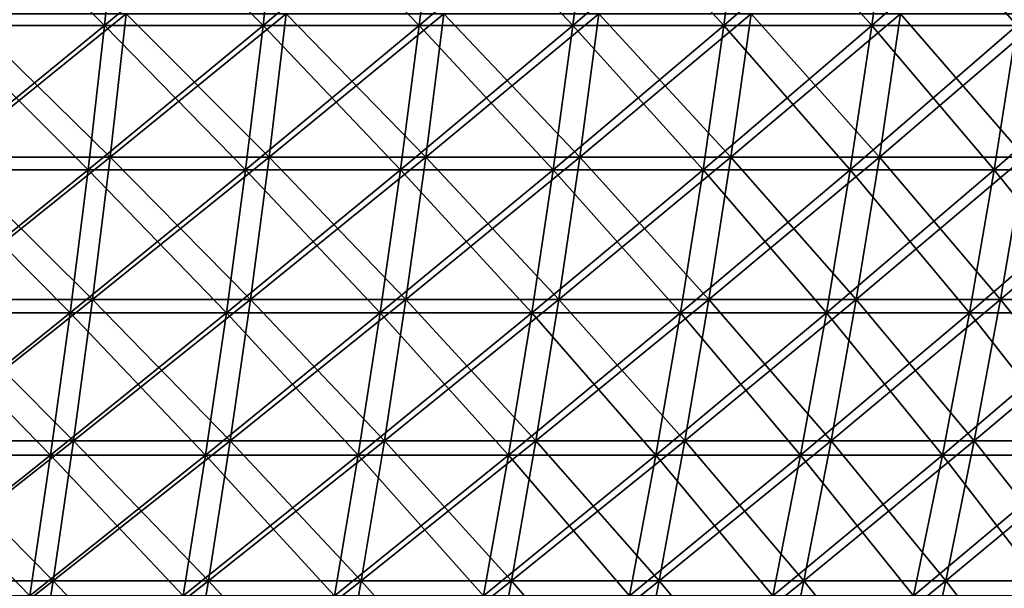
# Model space of a CAD drawing. Header units: millimetres. Extents: x -250 to 250, y 3898 to 4150.
# Tile 508 of 558: x 97 to 138, y 4064 to 4088. Entities that reach past the tile are written whole.
import ezdxf

# ---------------------------------------------------------------- set-up
doc = ezdxf.new("R2010")
doc.units = ezdxf.units.MM
doc.header["$LTSCALE"] = 5.599365
for name, color, linetype in [('2', 7, 'CONTINUOUS'), ('3', 7, 'CONTINUOUS'), ('4', 7, 'CONTINUOUS'), ('5', 7, 'CONTINUOUS')]:
    doc.layers.add(name, color=color, linetype=linetype)

msp = doc.modelspace()

# ---------------------------------------------------------------- linework, layer by layer
at = {"layer": '2', "color": 251, "linetype": 'Continuous', "true_color": 0x504f50}
for points in [[(100.583, 4082.276, -218.624), (93.803, 4082.276, -221.618), (101.258, 4088.298, -220.09), (100.583, 4082.276, -218.624)], [(101.258, 4088.298, -220.09), (93.803, 4082.276, -221.618), (94.432, 4088.298, -223.104), (101.258, 4088.298, -220.09)], [(107.268, 4082.276, -215.423), (100.583, 4082.276, -218.624), (107.987, 4088.298, -216.868), (107.268, 4082.276, -215.423)], [(107.987, 4088.298, -216.868), (100.583, 4082.276, -218.624), (101.258, 4088.298, -220.09), (107.987, 4088.298, -216.868)], [(113.851, 4082.276, -212.017), (107.268, 4082.276, -215.423), (114.615, 4088.298, -213.439), (113.851, 4082.276, -212.017)], [(114.615, 4088.298, -213.439), (107.268, 4082.276, -215.423), (107.987, 4088.298, -216.868), (114.615, 4088.298, -213.439)], [(120.326, 4082.276, -208.411), (113.851, 4082.276, -212.017), (121.133, 4088.298, -209.809), (120.326, 4082.276, -208.411)], [(121.133, 4088.298, -209.809), (113.851, 4082.276, -212.017), (114.615, 4088.298, -213.439), (121.133, 4088.298, -209.809)], [(126.687, 4082.276, -204.606), (120.326, 4082.276, -208.411), (127.537, 4088.298, -205.979), (126.687, 4082.276, -204.606)], [(127.537, 4088.298, -205.979), (120.326, 4082.276, -208.411), (121.133, 4088.298, -209.809), (127.537, 4088.298, -205.979)], [(132.928, 4082.276, -200.608), (126.687, 4082.276, -204.606), (133.819, 4088.298, -201.954), (132.928, 4082.276, -200.608)], [(133.819, 4088.298, -201.954), (126.687, 4082.276, -204.606), (127.537, 4088.298, -205.979), (133.819, 4088.298, -201.954)], [(139.042, 4082.276, -196.419), (132.928, 4082.276, -200.608), (139.975, 4088.298, -197.737), (139.042, 4082.276, -196.419)], [(139.975, 4088.298, -197.737), (132.928, 4082.276, -200.608), (133.819, 4088.298, -201.954), (139.975, 4088.298, -197.737)], [(99.846, 4076.295, -217.022), (93.115, 4076.295, -219.994), (100.583, 4082.276, -218.624), (99.846, 4076.295, -217.022)], [(100.583, 4082.276, -218.624), (93.115, 4076.295, -219.994), (93.803, 4082.276, -221.618), (100.583, 4082.276, -218.624)], [(106.482, 4076.295, -213.844), (99.846, 4076.295, -217.022), (107.268, 4082.276, -215.423), (106.482, 4076.295, -213.844)], [(107.268, 4082.276, -215.423), (99.846, 4076.295, -217.022), (100.583, 4082.276, -218.624), (107.268, 4082.276, -215.423)], [(113.016, 4076.295, -210.463), (106.482, 4076.295, -213.844), (113.851, 4082.276, -212.017), (113.016, 4076.295, -210.463)], [(113.851, 4082.276, -212.017), (106.482, 4076.295, -213.844), (107.268, 4082.276, -215.423), (113.851, 4082.276, -212.017)], [(119.444, 4076.295, -206.883), (113.016, 4076.295, -210.463), (120.326, 4082.276, -208.411), (119.444, 4076.295, -206.883)], [(120.326, 4082.276, -208.411), (113.016, 4076.295, -210.463), (113.851, 4082.276, -212.017), (120.326, 4082.276, -208.411)], [(125.758, 4076.295, -203.107), (119.444, 4076.295, -206.883), (126.687, 4082.276, -204.606), (125.758, 4076.295, -203.107)], [(126.687, 4082.276, -204.606), (119.444, 4076.295, -206.883), (120.326, 4082.276, -208.411), (126.687, 4082.276, -204.606)], [(131.954, 4076.295, -199.138), (125.758, 4076.295, -203.107), (132.928, 4082.276, -200.608), (131.954, 4076.295, -199.138)], [(132.928, 4082.276, -200.608), (125.758, 4076.295, -203.107), (126.687, 4082.276, -204.606), (132.928, 4082.276, -200.608)], [(138.023, 4076.295, -194.98), (131.954, 4076.295, -199.138), (139.042, 4082.276, -196.419), (138.023, 4076.295, -194.98)], [(139.042, 4082.276, -196.419), (131.954, 4076.295, -199.138), (132.928, 4082.276, -200.608), (139.042, 4082.276, -196.419)], [(143.962, 4076.295, -190.637), (138.023, 4076.295, -194.98), (145.025, 4082.276, -192.044), (143.962, 4076.295, -190.637)], [(145.025, 4082.276, -192.044), (138.023, 4076.295, -194.98), (139.042, 4082.276, -196.419), (145.025, 4082.276, -192.044)], [(99.047, 4070.361, -215.284), (92.37, 4070.361, -218.232), (99.846, 4076.295, -217.022), (99.047, 4070.361, -215.284)], [(99.846, 4076.295, -217.022), (92.37, 4070.361, -218.232), (93.115, 4076.295, -219.994), (99.846, 4076.295, -217.022)], [(105.629, 4070.361, -212.132), (99.047, 4070.361, -215.284), (106.482, 4076.295, -213.844), (105.629, 4070.361, -212.132)], [(106.482, 4076.295, -213.844), (99.047, 4070.361, -215.284), (99.846, 4076.295, -217.022), (106.482, 4076.295, -213.844)], [(112.112, 4070.361, -208.779), (105.629, 4070.361, -212.132), (113.016, 4076.295, -210.463), (112.112, 4070.361, -208.779)], [(113.016, 4076.295, -210.463), (105.629, 4070.361, -212.132), (106.482, 4076.295, -213.844), (113.016, 4076.295, -210.463)], [(118.488, 4070.361, -205.227), (112.112, 4070.361, -208.779), (119.444, 4076.295, -206.883), (118.488, 4070.361, -205.227)], [(119.444, 4076.295, -206.883), (112.112, 4070.361, -208.779), (113.016, 4076.295, -210.463), (119.444, 4076.295, -206.883)], [(124.752, 4070.361, -201.481), (118.488, 4070.361, -205.227), (125.758, 4076.295, -203.107), (124.752, 4070.361, -201.481)], [(125.758, 4076.295, -203.107), (118.488, 4070.361, -205.227), (119.444, 4076.295, -206.883), (125.758, 4076.295, -203.107)], [(130.897, 4070.361, -197.544), (124.752, 4070.361, -201.481), (131.954, 4076.295, -199.138), (130.897, 4070.361, -197.544)], [(131.954, 4076.295, -199.138), (124.752, 4070.361, -201.481), (125.758, 4076.295, -203.107), (131.954, 4076.295, -199.138)], [(136.918, 4070.361, -193.419), (130.897, 4070.361, -197.544), (138.023, 4076.295, -194.98), (136.918, 4070.361, -193.419)], [(138.023, 4076.295, -194.98), (130.897, 4070.361, -197.544), (131.954, 4076.295, -199.138), (138.023, 4076.295, -194.98)], [(142.81, 4070.361, -189.111), (136.918, 4070.361, -193.419), (143.962, 4076.295, -190.637), (142.81, 4070.361, -189.111)], [(143.962, 4076.295, -190.637), (136.918, 4070.361, -193.419), (138.023, 4076.295, -194.98), (143.962, 4076.295, -190.637)], [(98.186, 4064.476, -213.413), (91.567, 4064.476, -216.336), (99.047, 4070.361, -215.284), (98.186, 4064.476, -213.413)], [(99.047, 4070.361, -215.284), (91.567, 4064.476, -216.336), (92.37, 4070.361, -218.232), (99.047, 4070.361, -215.284)], [(104.711, 4064.476, -210.288), (98.186, 4064.476, -213.413), (105.629, 4070.361, -212.132), (104.711, 4064.476, -210.288)], [(105.629, 4070.361, -212.132), (98.186, 4064.476, -213.413), (99.047, 4070.361, -215.284), (105.629, 4070.361, -212.132)], [(111.137, 4064.476, -206.964), (104.711, 4064.476, -210.288), (112.112, 4070.361, -208.779), (111.137, 4064.476, -206.964)], [(112.112, 4070.361, -208.779), (104.711, 4064.476, -210.288), (105.629, 4070.361, -212.132), (112.112, 4070.361, -208.779)], [(117.458, 4064.476, -203.443), (111.137, 4064.476, -206.964), (118.488, 4070.361, -205.227), (117.458, 4064.476, -203.443)], [(118.488, 4070.361, -205.227), (111.137, 4064.476, -206.964), (112.112, 4070.361, -208.779), (118.488, 4070.361, -205.227)], [(123.667, 4064.476, -199.73), (117.458, 4064.476, -203.443), (124.752, 4070.361, -201.481), (123.667, 4064.476, -199.73)], [(124.752, 4070.361, -201.481), (117.458, 4064.476, -203.443), (118.488, 4070.361, -205.227), (124.752, 4070.361, -201.481)], [(129.759, 4064.476, -195.827), (123.667, 4064.476, -199.73), (130.897, 4070.361, -197.544), (129.759, 4064.476, -195.827)], [(130.897, 4070.361, -197.544), (123.667, 4064.476, -199.73), (124.752, 4070.361, -201.481), (130.897, 4070.361, -197.544)], [(135.728, 4064.476, -191.738), (129.759, 4064.476, -195.827), (136.918, 4070.361, -193.419), (135.728, 4064.476, -191.738)], [(136.918, 4070.361, -193.419), (129.759, 4064.476, -195.827), (130.897, 4070.361, -197.544), (136.918, 4070.361, -193.419)], [(141.569, 4064.476, -187.467), (135.728, 4064.476, -191.738), (142.81, 4070.361, -189.111), (141.569, 4064.476, -187.467)], [(142.81, 4070.361, -189.111), (135.728, 4064.476, -191.738), (136.918, 4070.361, -193.419), (142.81, 4070.361, -189.111)], [(97.264, 4058.644, -211.409), (90.707, 4058.644, -214.304), (98.186, 4064.476, -213.413), (97.264, 4058.644, -211.409)], [(98.186, 4064.476, -213.413), (90.707, 4058.644, -214.304), (91.567, 4064.476, -216.336), (98.186, 4064.476, -213.413)], [(103.728, 4058.644, -208.314), (97.264, 4058.644, -211.409), (104.711, 4064.476, -210.288), (103.728, 4058.644, -208.314)], [(104.711, 4064.476, -210.288), (97.264, 4058.644, -211.409), (98.186, 4064.476, -213.413), (104.711, 4064.476, -210.288)], [(110.094, 4058.644, -205.021), (103.728, 4058.644, -208.314), (111.137, 4064.476, -206.964), (110.094, 4058.644, -205.021)], [(111.137, 4064.476, -206.964), (103.728, 4058.644, -208.314), (104.711, 4064.476, -210.288), (111.137, 4064.476, -206.964)], [(116.355, 4058.644, -201.533), (110.094, 4058.644, -205.021), (117.458, 4064.476, -203.443), (116.355, 4058.644, -201.533)], [(117.458, 4064.476, -203.443), (110.094, 4058.644, -205.021), (111.137, 4064.476, -206.964), (117.458, 4064.476, -203.443)], [(122.506, 4058.644, -197.854), (116.355, 4058.644, -201.533), (123.667, 4064.476, -199.73), (122.506, 4058.644, -197.854)], [(123.667, 4064.476, -199.73), (116.355, 4058.644, -201.533), (117.458, 4064.476, -203.443), (123.667, 4064.476, -199.73)], [(128.541, 4058.644, -193.988), (122.506, 4058.644, -197.854), (129.759, 4064.476, -195.827), (128.541, 4058.644, -193.988)], [(129.759, 4064.476, -195.827), (122.506, 4058.644, -197.854), (123.667, 4064.476, -199.73), (129.759, 4064.476, -195.827)], [(134.454, 4058.644, -189.937), (128.541, 4058.644, -193.988), (135.728, 4064.476, -191.738), (134.454, 4058.644, -189.937)], [(135.728, 4064.476, -191.738), (128.541, 4058.644, -193.988), (129.759, 4064.476, -195.827), (135.728, 4064.476, -191.738)], [(140.239, 4058.644, -185.707), (134.454, 4058.644, -189.937), (141.569, 4064.476, -187.467), (140.239, 4058.644, -185.707)], [(141.569, 4064.476, -187.467), (134.454, 4058.644, -189.937), (135.728, 4064.476, -191.738), (141.569, 4064.476, -187.467)]]:
    msp.add_3dface(points, dxfattribs=at)
at = {"layer": '3', "color": 251, "linetype": 'Continuous', "true_color": 0x504f50}
for points in [[(93.803, 4082.276, 221.618), (100.583, 4082.276, 218.624), (94.432, 4088.298, 223.104), (93.803, 4082.276, 221.618)], [(94.432, 4088.298, 223.104), (100.583, 4082.276, 218.624), (101.258, 4088.298, 220.09), (94.432, 4088.298, 223.104)], [(100.583, 4082.276, 218.624), (107.268, 4082.276, 215.423), (101.258, 4088.298, 220.09), (100.583, 4082.276, 218.624)], [(101.258, 4088.298, 220.09), (107.268, 4082.276, 215.423), (107.987, 4088.298, 216.868), (101.258, 4088.298, 220.09)], [(107.268, 4082.276, 215.423), (113.851, 4082.276, 212.017), (107.987, 4088.298, 216.868), (107.268, 4082.276, 215.423)], [(107.987, 4088.298, 216.868), (113.851, 4082.276, 212.017), (114.615, 4088.298, 213.439), (107.987, 4088.298, 216.868)], [(113.851, 4082.276, 212.017), (120.326, 4082.276, 208.411), (114.615, 4088.298, 213.439), (113.851, 4082.276, 212.017)], [(114.615, 4088.298, 213.439), (120.326, 4082.276, 208.411), (121.133, 4088.298, 209.809), (114.615, 4088.298, 213.439)], [(120.326, 4082.276, 208.411), (126.687, 4082.276, 204.606), (121.133, 4088.298, 209.809), (120.326, 4082.276, 208.411)], [(121.133, 4088.298, 209.809), (126.687, 4082.276, 204.606), (127.537, 4088.298, 205.979), (121.133, 4088.298, 209.809)], [(126.687, 4082.276, 204.606), (132.928, 4082.276, 200.608), (127.537, 4088.298, 205.979), (126.687, 4082.276, 204.606)], [(127.537, 4088.298, 205.979), (132.928, 4082.276, 200.608), (133.819, 4088.298, 201.954), (127.537, 4088.298, 205.979)], [(132.928, 4082.276, 200.608), (139.042, 4082.276, 196.419), (133.819, 4088.298, 201.954), (132.928, 4082.276, 200.608)], [(133.819, 4088.298, 201.954), (139.042, 4082.276, 196.419), (139.975, 4088.298, 197.737), (133.819, 4088.298, 201.954)], [(93.115, 4076.295, 219.994), (99.846, 4076.295, 217.022), (93.803, 4082.276, 221.618), (93.115, 4076.295, 219.994)], [(93.803, 4082.276, 221.618), (99.846, 4076.295, 217.022), (100.583, 4082.276, 218.624), (93.803, 4082.276, 221.618)], [(99.846, 4076.295, 217.022), (106.482, 4076.295, 213.844), (100.583, 4082.276, 218.624), (99.846, 4076.295, 217.022)], [(100.583, 4082.276, 218.624), (106.482, 4076.295, 213.844), (107.268, 4082.276, 215.423), (100.583, 4082.276, 218.624)], [(106.482, 4076.295, 213.844), (113.016, 4076.295, 210.463), (107.268, 4082.276, 215.423), (106.482, 4076.295, 213.844)], [(107.268, 4082.276, 215.423), (113.016, 4076.295, 210.463), (113.851, 4082.276, 212.017), (107.268, 4082.276, 215.423)], [(113.016, 4076.295, 210.463), (119.444, 4076.295, 206.883), (113.851, 4082.276, 212.017), (113.016, 4076.295, 210.463)], [(113.851, 4082.276, 212.017), (119.444, 4076.295, 206.883), (120.326, 4082.276, 208.411), (113.851, 4082.276, 212.017)], [(119.444, 4076.295, 206.883), (125.758, 4076.295, 203.107), (120.326, 4082.276, 208.411), (119.444, 4076.295, 206.883)], [(120.326, 4082.276, 208.411), (125.758, 4076.295, 203.107), (126.687, 4082.276, 204.606), (120.326, 4082.276, 208.411)], [(125.758, 4076.295, 203.107), (131.954, 4076.295, 199.138), (126.687, 4082.276, 204.606), (125.758, 4076.295, 203.107)], [(126.687, 4082.276, 204.606), (131.954, 4076.295, 199.138), (132.928, 4082.276, 200.608), (126.687, 4082.276, 204.606)], [(131.954, 4076.295, 199.138), (138.023, 4076.295, 194.98), (132.928, 4082.276, 200.608), (131.954, 4076.295, 199.138)], [(132.928, 4082.276, 200.608), (138.023, 4076.295, 194.98), (139.042, 4082.276, 196.419), (132.928, 4082.276, 200.608)], [(138.023, 4076.295, 194.98), (143.962, 4076.295, 190.637), (139.042, 4082.276, 196.419), (138.023, 4076.295, 194.98)], [(92.37, 4070.361, 218.232), (99.047, 4070.361, 215.284), (93.115, 4076.295, 219.994), (92.37, 4070.361, 218.232)], [(93.115, 4076.295, 219.994), (99.047, 4070.361, 215.284), (99.846, 4076.295, 217.022), (93.115, 4076.295, 219.994)], [(99.047, 4070.361, 215.284), (105.629, 4070.361, 212.132), (99.846, 4076.295, 217.022), (99.047, 4070.361, 215.284)], [(99.846, 4076.295, 217.022), (105.629, 4070.361, 212.132), (106.482, 4076.295, 213.844), (99.846, 4076.295, 217.022)], [(105.629, 4070.361, 212.132), (112.112, 4070.361, 208.779), (106.482, 4076.295, 213.844), (105.629, 4070.361, 212.132)], [(106.482, 4076.295, 213.844), (112.112, 4070.361, 208.779), (113.016, 4076.295, 210.463), (106.482, 4076.295, 213.844)], [(112.112, 4070.361, 208.779), (118.488, 4070.361, 205.227), (113.016, 4076.295, 210.463), (112.112, 4070.361, 208.779)], [(113.016, 4076.295, 210.463), (118.488, 4070.361, 205.227), (119.444, 4076.295, 206.883), (113.016, 4076.295, 210.463)], [(118.488, 4070.361, 205.227), (124.752, 4070.361, 201.481), (119.444, 4076.295, 206.883), (118.488, 4070.361, 205.227)], [(119.444, 4076.295, 206.883), (124.752, 4070.361, 201.481), (125.758, 4076.295, 203.107), (119.444, 4076.295, 206.883)], [(124.752, 4070.361, 201.481), (130.897, 4070.361, 197.544), (125.758, 4076.295, 203.107), (124.752, 4070.361, 201.481)], [(125.758, 4076.295, 203.107), (130.897, 4070.361, 197.544), (131.954, 4076.295, 199.138), (125.758, 4076.295, 203.107)], [(130.897, 4070.361, 197.544), (136.918, 4070.361, 193.419), (131.954, 4076.295, 199.138), (130.897, 4070.361, 197.544)], [(131.954, 4076.295, 199.138), (136.918, 4070.361, 193.419), (138.023, 4076.295, 194.98), (131.954, 4076.295, 199.138)], [(136.918, 4070.361, 193.419), (142.81, 4070.361, 189.111), (138.023, 4076.295, 194.98), (136.918, 4070.361, 193.419)], [(138.023, 4076.295, 194.98), (142.81, 4070.361, 189.111), (143.962, 4076.295, 190.637), (138.023, 4076.295, 194.98)], [(91.567, 4064.476, 216.336), (98.186, 4064.476, 213.413), (92.37, 4070.361, 218.232), (91.567, 4064.476, 216.336)], [(92.37, 4070.361, 218.232), (98.186, 4064.476, 213.413), (99.047, 4070.361, 215.284), (92.37, 4070.361, 218.232)], [(98.186, 4064.476, 213.413), (104.711, 4064.476, 210.288), (99.047, 4070.361, 215.284), (98.186, 4064.476, 213.413)], [(99.047, 4070.361, 215.284), (104.711, 4064.476, 210.288), (105.629, 4070.361, 212.132), (99.047, 4070.361, 215.284)], [(104.711, 4064.476, 210.288), (111.137, 4064.476, 206.964), (105.629, 4070.361, 212.132), (104.711, 4064.476, 210.288)], [(105.629, 4070.361, 212.132), (111.137, 4064.476, 206.964), (112.112, 4070.361, 208.779), (105.629, 4070.361, 212.132)], [(111.137, 4064.476, 206.964), (117.458, 4064.476, 203.443), (112.112, 4070.361, 208.779), (111.137, 4064.476, 206.964)], [(112.112, 4070.361, 208.779), (117.458, 4064.476, 203.443), (118.488, 4070.361, 205.227), (112.112, 4070.361, 208.779)], [(117.458, 4064.476, 203.443), (123.667, 4064.476, 199.73), (118.488, 4070.361, 205.227), (117.458, 4064.476, 203.443)], [(118.488, 4070.361, 205.227), (123.667, 4064.476, 199.73), (124.752, 4070.361, 201.481), (118.488, 4070.361, 205.227)], [(123.667, 4064.476, 199.73), (129.759, 4064.476, 195.827), (124.752, 4070.361, 201.481), (123.667, 4064.476, 199.73)], [(124.752, 4070.361, 201.481), (129.759, 4064.476, 195.827), (130.897, 4070.361, 197.544), (124.752, 4070.361, 201.481)], [(129.759, 4064.476, 195.827), (135.728, 4064.476, 191.738), (130.897, 4070.361, 197.544), (129.759, 4064.476, 195.827)], [(130.897, 4070.361, 197.544), (135.728, 4064.476, 191.738), (136.918, 4070.361, 193.419), (130.897, 4070.361, 197.544)], [(135.728, 4064.476, 191.738), (141.569, 4064.476, 187.467), (136.918, 4070.361, 193.419), (135.728, 4064.476, 191.738)], [(136.918, 4070.361, 193.419), (141.569, 4064.476, 187.467), (142.81, 4070.361, 189.111), (136.918, 4070.361, 193.419)], [(90.707, 4058.644, 214.304), (97.264, 4058.644, 211.409), (91.567, 4064.476, 216.336), (90.707, 4058.644, 214.304)], [(91.567, 4064.476, 216.336), (97.264, 4058.644, 211.409), (98.186, 4064.476, 213.413), (91.567, 4064.476, 216.336)], [(97.264, 4058.644, 211.409), (103.728, 4058.644, 208.314), (98.186, 4064.476, 213.413), (97.264, 4058.644, 211.409)], [(98.186, 4064.476, 213.413), (103.728, 4058.644, 208.314), (104.711, 4064.476, 210.288), (98.186, 4064.476, 213.413)], [(103.728, 4058.644, 208.314), (110.094, 4058.644, 205.021), (104.711, 4064.476, 210.288), (103.728, 4058.644, 208.314)], [(104.711, 4064.476, 210.288), (110.094, 4058.644, 205.021), (111.137, 4064.476, 206.964), (104.711, 4064.476, 210.288)], [(110.094, 4058.644, 205.021), (116.355, 4058.644, 201.533), (111.137, 4064.476, 206.964), (110.094, 4058.644, 205.021)], [(111.137, 4064.476, 206.964), (116.355, 4058.644, 201.533), (117.458, 4064.476, 203.443), (111.137, 4064.476, 206.964)], [(116.355, 4058.644, 201.533), (122.506, 4058.644, 197.854), (117.458, 4064.476, 203.443), (116.355, 4058.644, 201.533)], [(117.458, 4064.476, 203.443), (122.506, 4058.644, 197.854), (123.667, 4064.476, 199.73), (117.458, 4064.476, 203.443)], [(122.506, 4058.644, 197.854), (128.541, 4058.644, 193.988), (123.667, 4064.476, 199.73), (122.506, 4058.644, 197.854)], [(123.667, 4064.476, 199.73), (128.541, 4058.644, 193.988), (129.759, 4064.476, 195.827), (123.667, 4064.476, 199.73)], [(128.541, 4058.644, 193.988), (134.454, 4058.644, 189.937), (129.759, 4064.476, 195.827), (128.541, 4058.644, 193.988)], [(129.759, 4064.476, 195.827), (134.454, 4058.644, 189.937), (135.728, 4064.476, 191.738), (129.759, 4064.476, 195.827)], [(134.454, 4058.644, 189.937), (140.239, 4058.644, 185.707), (135.728, 4064.476, 191.738), (134.454, 4058.644, 189.937)], [(135.728, 4064.476, 191.738), (140.239, 4058.644, 185.707), (141.569, 4064.476, 187.467), (135.728, 4064.476, 191.738)]]:
    msp.add_3dface(points, dxfattribs=at)
at = {"layer": '4', "color": 155, "linetype": 'Continuous', "true_color": 0x4a708c}
for points in [[(100.343, 4087.818, 218.102), (93.579, 4087.818, 221.089), (100.969, 4093.922, 219.464), (100.343, 4087.818, 218.102)], [(100.969, 4093.922, 219.464), (93.579, 4087.818, 221.089), (94.163, 4093.922, 222.469), (100.969, 4093.922, 219.464)], [(107.012, 4087.818, 214.909), (100.343, 4087.818, 218.102), (107.68, 4093.922, 216.251), (107.012, 4087.818, 214.909)], [(107.68, 4093.922, 216.251), (100.343, 4087.818, 218.102), (100.969, 4093.922, 219.464), (107.68, 4093.922, 216.251)], [(113.579, 4087.818, 211.512), (107.012, 4087.818, 214.909), (114.288, 4093.922, 212.832), (113.579, 4087.818, 211.512)], [(114.288, 4093.922, 212.832), (107.012, 4087.818, 214.909), (107.68, 4093.922, 216.251), (114.288, 4093.922, 212.832)], [(120.039, 4087.818, 207.914), (113.579, 4087.818, 211.512), (120.788, 4093.922, 209.212), (120.039, 4087.818, 207.914)], [(120.788, 4093.922, 209.212), (113.579, 4087.818, 211.512), (114.288, 4093.922, 212.832), (120.788, 4093.922, 209.212)], [(126.385, 4087.818, 204.118), (120.039, 4087.818, 207.914), (127.174, 4093.922, 205.393), (126.385, 4087.818, 204.118)], [(127.174, 4093.922, 205.393), (120.039, 4087.818, 207.914), (120.788, 4093.922, 209.212), (127.174, 4093.922, 205.393)], [(132.611, 4087.818, 200.13), (126.385, 4087.818, 204.118), (133.439, 4093.922, 201.379), (132.611, 4087.818, 200.13)], [(133.439, 4093.922, 201.379), (126.385, 4087.818, 204.118), (127.174, 4093.922, 205.393), (133.439, 4093.922, 201.379)], [(138.711, 4087.818, 195.951), (132.611, 4087.818, 200.13), (139.577, 4093.922, 197.174), (138.711, 4087.818, 195.951)], [(139.577, 4093.922, 197.174), (132.611, 4087.818, 200.13), (133.439, 4093.922, 201.379), (139.577, 4093.922, 197.174)], [(99.652, 4081.754, 216.601), (92.935, 4081.754, 219.567), (100.343, 4087.818, 218.102), (99.652, 4081.754, 216.601)], [(100.343, 4087.818, 218.102), (92.935, 4081.754, 219.567), (93.579, 4087.818, 221.089), (100.343, 4087.818, 218.102)], [(106.275, 4081.754, 213.429), (99.652, 4081.754, 216.601), (107.012, 4087.818, 214.909), (106.275, 4081.754, 213.429)], [(107.012, 4087.818, 214.909), (99.652, 4081.754, 216.601), (100.343, 4087.818, 218.102), (107.012, 4087.818, 214.909)], [(112.797, 4081.754, 210.055), (106.275, 4081.754, 213.429), (113.579, 4087.818, 211.512), (112.797, 4081.754, 210.055)], [(113.579, 4087.818, 211.512), (106.275, 4081.754, 213.429), (107.012, 4087.818, 214.909), (113.579, 4087.818, 211.512)], [(119.212, 4081.754, 206.482), (112.797, 4081.754, 210.055), (120.039, 4087.818, 207.914), (119.212, 4081.754, 206.482)], [(120.039, 4087.818, 207.914), (112.797, 4081.754, 210.055), (113.579, 4087.818, 211.512), (120.039, 4087.818, 207.914)], [(125.515, 4081.754, 202.713), (119.212, 4081.754, 206.482), (126.385, 4087.818, 204.118), (125.515, 4081.754, 202.713)], [(126.385, 4087.818, 204.118), (119.212, 4081.754, 206.482), (120.039, 4087.818, 207.914), (126.385, 4087.818, 204.118)], [(131.698, 4081.754, 198.752), (125.515, 4081.754, 202.713), (132.611, 4087.818, 200.13), (131.698, 4081.754, 198.752)], [(132.611, 4087.818, 200.13), (125.515, 4081.754, 202.713), (126.385, 4087.818, 204.118), (132.611, 4087.818, 200.13)], [(137.756, 4081.754, 194.602), (131.698, 4081.754, 198.752), (138.711, 4087.818, 195.951), (137.756, 4081.754, 194.602)], [(138.711, 4087.818, 195.951), (131.698, 4081.754, 198.752), (132.611, 4087.818, 200.13), (138.711, 4087.818, 195.951)], [(143.683, 4081.754, 190.267), (137.756, 4081.754, 194.602), (144.679, 4087.818, 191.586), (143.683, 4081.754, 190.267)], [(144.679, 4087.818, 191.586), (137.756, 4081.754, 194.602), (138.711, 4087.818, 195.951), (144.679, 4087.818, 191.586)], [(98.897, 4075.733, 214.96), (92.231, 4075.733, 217.903), (99.652, 4081.754, 216.601), (98.897, 4075.733, 214.96)], [(99.652, 4081.754, 216.601), (92.231, 4075.733, 217.903), (92.935, 4081.754, 219.567), (99.652, 4081.754, 216.601)], [(105.47, 4075.733, 211.812), (98.897, 4075.733, 214.96), (106.275, 4081.754, 213.429), (105.47, 4075.733, 211.812)], [(106.275, 4081.754, 213.429), (98.897, 4075.733, 214.96), (99.652, 4081.754, 216.601), (106.275, 4081.754, 213.429)], [(111.943, 4075.733, 208.464), (105.47, 4075.733, 211.812), (112.797, 4081.754, 210.055), (111.943, 4075.733, 208.464)], [(112.797, 4081.754, 210.055), (105.47, 4075.733, 211.812), (106.275, 4081.754, 213.429), (112.797, 4081.754, 210.055)], [(118.309, 4075.733, 204.918), (111.943, 4075.733, 208.464), (119.212, 4081.754, 206.482), (118.309, 4075.733, 204.918)], [(119.212, 4081.754, 206.482), (111.943, 4075.733, 208.464), (112.797, 4081.754, 210.055), (119.212, 4081.754, 206.482)], [(124.564, 4075.733, 201.177), (118.309, 4075.733, 204.918), (125.515, 4081.754, 202.713), (124.564, 4075.733, 201.177)], [(125.515, 4081.754, 202.713), (118.309, 4075.733, 204.918), (119.212, 4081.754, 206.482), (125.515, 4081.754, 202.713)], [(130.7, 4075.733, 197.246), (124.564, 4075.733, 201.177), (131.698, 4081.754, 198.752), (130.7, 4075.733, 197.246)], [(131.698, 4081.754, 198.752), (124.564, 4075.733, 201.177), (125.515, 4081.754, 202.713), (131.698, 4081.754, 198.752)], [(136.712, 4075.733, 193.127), (130.7, 4075.733, 197.246), (137.756, 4081.754, 194.602), (136.712, 4075.733, 193.127)], [(137.756, 4081.754, 194.602), (130.7, 4075.733, 197.246), (131.698, 4081.754, 198.752), (137.756, 4081.754, 194.602)], [(142.595, 4075.733, 188.826), (136.712, 4075.733, 193.127), (143.683, 4081.754, 190.267), (142.595, 4075.733, 188.826)], [(143.683, 4081.754, 190.267), (136.712, 4075.733, 193.127), (137.756, 4081.754, 194.602), (143.683, 4081.754, 190.267)], [(98.079, 4069.76, 213.181), (91.467, 4069.76, 216.1), (98.897, 4075.733, 214.96), (98.079, 4069.76, 213.181)], [(98.897, 4075.733, 214.96), (91.467, 4069.76, 216.1), (92.231, 4075.733, 217.903), (98.897, 4075.733, 214.96)], [(104.597, 4069.76, 210.059), (98.079, 4069.76, 213.181), (105.47, 4075.733, 211.812), (104.597, 4069.76, 210.059)], [(105.47, 4075.733, 211.812), (98.079, 4069.76, 213.181), (98.897, 4075.733, 214.96), (105.47, 4075.733, 211.812)], [(111.016, 4069.76, 206.739), (104.597, 4069.76, 210.059), (111.943, 4075.733, 208.464), (111.016, 4069.76, 206.739)], [(111.943, 4075.733, 208.464), (104.597, 4069.76, 210.059), (105.47, 4075.733, 211.812), (111.943, 4075.733, 208.464)], [(117.33, 4069.76, 203.222), (111.016, 4069.76, 206.739), (118.309, 4075.733, 204.918), (117.33, 4069.76, 203.222)], [(118.309, 4075.733, 204.918), (111.016, 4069.76, 206.739), (111.943, 4075.733, 208.464), (118.309, 4075.733, 204.918)], [(123.533, 4069.76, 199.512), (117.33, 4069.76, 203.222), (124.564, 4075.733, 201.177), (123.533, 4069.76, 199.512)], [(124.564, 4075.733, 201.177), (117.33, 4069.76, 203.222), (118.309, 4075.733, 204.918), (124.564, 4075.733, 201.177)], [(129.618, 4069.76, 195.614), (123.533, 4069.76, 199.512), (130.7, 4075.733, 197.246), (129.618, 4069.76, 195.614)], [(130.7, 4075.733, 197.246), (123.533, 4069.76, 199.512), (124.564, 4075.733, 201.177), (130.7, 4075.733, 197.246)], [(135.581, 4069.76, 191.529), (129.618, 4069.76, 195.614), (136.712, 4075.733, 193.127), (135.581, 4069.76, 191.529)], [(136.712, 4075.733, 193.127), (129.618, 4069.76, 195.614), (130.7, 4075.733, 197.246), (136.712, 4075.733, 193.127)], [(141.415, 4069.76, 187.263), (135.581, 4069.76, 191.529), (142.595, 4075.733, 188.826), (141.415, 4069.76, 187.263)], [(142.595, 4075.733, 188.826), (135.581, 4069.76, 191.529), (136.712, 4075.733, 193.127), (142.595, 4075.733, 188.826)], [(97.197, 4063.839, 211.265), (90.645, 4063.839, 214.158), (98.079, 4069.76, 213.181), (97.197, 4063.839, 211.265)], [(98.079, 4069.76, 213.181), (90.645, 4063.839, 214.158), (91.467, 4069.76, 216.1), (98.079, 4069.76, 213.181)], [(103.657, 4063.839, 208.172), (97.197, 4063.839, 211.265), (104.597, 4069.76, 210.059), (103.657, 4063.839, 208.172)], [(104.597, 4069.76, 210.059), (97.197, 4063.839, 211.265), (98.079, 4069.76, 213.181), (104.597, 4069.76, 210.059)], [(110.019, 4063.839, 204.881), (103.657, 4063.839, 208.172), (111.016, 4069.76, 206.739), (110.019, 4063.839, 204.881)], [(111.016, 4069.76, 206.739), (103.657, 4063.839, 208.172), (104.597, 4069.76, 210.059), (111.016, 4069.76, 206.739)], [(116.276, 4063.839, 201.396), (110.019, 4063.839, 204.881), (117.33, 4069.76, 203.222), (116.276, 4063.839, 201.396)], [(117.33, 4069.76, 203.222), (110.019, 4063.839, 204.881), (111.016, 4069.76, 206.739), (117.33, 4069.76, 203.222)], [(122.423, 4063.839, 197.719), (116.276, 4063.839, 201.396), (123.533, 4069.76, 199.512), (122.423, 4063.839, 197.719)], [(123.533, 4069.76, 199.512), (116.276, 4063.839, 201.396), (117.33, 4069.76, 203.222), (123.533, 4069.76, 199.512)], [(128.453, 4063.839, 193.855), (122.423, 4063.839, 197.719), (129.618, 4069.76, 195.614), (128.453, 4063.839, 193.855)], [(129.618, 4069.76, 195.614), (122.423, 4063.839, 197.719), (123.533, 4069.76, 199.512), (129.618, 4069.76, 195.614)], [(134.362, 4063.839, 189.808), (128.453, 4063.839, 193.855), (135.581, 4069.76, 191.529), (134.362, 4063.839, 189.808)], [(135.581, 4069.76, 191.529), (128.453, 4063.839, 193.855), (129.618, 4069.76, 195.614), (135.581, 4069.76, 191.529)], [(140.144, 4063.839, 185.58), (134.362, 4063.839, 189.808), (141.415, 4069.76, 187.263), (140.144, 4063.839, 185.58)], [(141.415, 4069.76, 187.263), (134.362, 4063.839, 189.808), (135.581, 4069.76, 191.529), (141.415, 4069.76, 187.263)]]:
    msp.add_3dface(points, dxfattribs=at)
at = {"layer": '5', "color": 155, "linetype": 'Continuous', "true_color": 0x4a708c}
for points in [[(93.579, 4087.818, -221.089), (100.343, 4087.818, -218.102), (94.163, 4093.922, -222.469), (93.579, 4087.818, -221.089)], [(94.163, 4093.922, -222.469), (100.343, 4087.818, -218.102), (100.969, 4093.922, -219.464), (94.163, 4093.922, -222.469)], [(100.343, 4087.818, -218.102), (107.012, 4087.818, -214.909), (100.969, 4093.922, -219.464), (100.343, 4087.818, -218.102)], [(100.969, 4093.922, -219.464), (107.012, 4087.818, -214.909), (107.68, 4093.922, -216.251), (100.969, 4093.922, -219.464)], [(107.012, 4087.818, -214.909), (113.579, 4087.818, -211.512), (107.68, 4093.922, -216.251), (107.012, 4087.818, -214.909)], [(107.68, 4093.922, -216.251), (113.579, 4087.818, -211.512), (114.288, 4093.922, -212.832), (107.68, 4093.922, -216.251)], [(113.579, 4087.818, -211.512), (120.039, 4087.818, -207.914), (114.288, 4093.922, -212.832), (113.579, 4087.818, -211.512)], [(114.288, 4093.922, -212.832), (120.039, 4087.818, -207.914), (120.788, 4093.922, -209.212), (114.288, 4093.922, -212.832)], [(120.039, 4087.818, -207.914), (126.385, 4087.818, -204.118), (120.788, 4093.922, -209.212), (120.039, 4087.818, -207.914)], [(120.788, 4093.922, -209.212), (126.385, 4087.818, -204.118), (127.174, 4093.922, -205.393), (120.788, 4093.922, -209.212)], [(126.385, 4087.818, -204.118), (132.611, 4087.818, -200.13), (127.174, 4093.922, -205.393), (126.385, 4087.818, -204.118)], [(127.174, 4093.922, -205.393), (132.611, 4087.818, -200.13), (133.439, 4093.922, -201.379), (127.174, 4093.922, -205.393)], [(132.611, 4087.818, -200.13), (138.711, 4087.818, -195.951), (133.439, 4093.922, -201.379), (132.611, 4087.818, -200.13)], [(133.439, 4093.922, -201.379), (138.711, 4087.818, -195.951), (139.577, 4093.922, -197.174), (133.439, 4093.922, -201.379)], [(92.935, 4081.754, -219.567), (99.652, 4081.754, -216.601), (93.579, 4087.818, -221.089), (92.935, 4081.754, -219.567)], [(93.579, 4087.818, -221.089), (99.652, 4081.754, -216.601), (100.343, 4087.818, -218.102), (93.579, 4087.818, -221.089)], [(99.652, 4081.754, -216.601), (106.275, 4081.754, -213.429), (100.343, 4087.818, -218.102), (99.652, 4081.754, -216.601)], [(100.343, 4087.818, -218.102), (106.275, 4081.754, -213.429), (107.012, 4087.818, -214.909), (100.343, 4087.818, -218.102)], [(106.275, 4081.754, -213.429), (112.797, 4081.754, -210.055), (107.012, 4087.818, -214.909), (106.275, 4081.754, -213.429)], [(107.012, 4087.818, -214.909), (112.797, 4081.754, -210.055), (113.579, 4087.818, -211.512), (107.012, 4087.818, -214.909)], [(112.797, 4081.754, -210.055), (119.212, 4081.754, -206.482), (113.579, 4087.818, -211.512), (112.797, 4081.754, -210.055)], [(113.579, 4087.818, -211.512), (119.212, 4081.754, -206.482), (120.039, 4087.818, -207.914), (113.579, 4087.818, -211.512)], [(119.212, 4081.754, -206.482), (125.515, 4081.754, -202.713), (120.039, 4087.818, -207.914), (119.212, 4081.754, -206.482)], [(120.039, 4087.818, -207.914), (125.515, 4081.754, -202.713), (126.385, 4087.818, -204.118), (120.039, 4087.818, -207.914)], [(125.515, 4081.754, -202.713), (131.698, 4081.754, -198.752), (126.385, 4087.818, -204.118), (125.515, 4081.754, -202.713)], [(126.385, 4087.818, -204.118), (131.698, 4081.754, -198.752), (132.611, 4087.818, -200.13), (126.385, 4087.818, -204.118)], [(131.698, 4081.754, -198.752), (137.756, 4081.754, -194.602), (132.611, 4087.818, -200.13), (131.698, 4081.754, -198.752)], [(132.611, 4087.818, -200.13), (137.756, 4081.754, -194.602), (138.711, 4087.818, -195.951), (132.611, 4087.818, -200.13)], [(137.756, 4081.754, -194.602), (143.683, 4081.754, -190.267), (138.711, 4087.818, -195.951), (137.756, 4081.754, -194.602)], [(92.231, 4075.733, -217.903), (98.897, 4075.733, -214.96), (92.935, 4081.754, -219.567), (92.231, 4075.733, -217.903)], [(92.935, 4081.754, -219.567), (98.897, 4075.733, -214.96), (99.652, 4081.754, -216.601), (92.935, 4081.754, -219.567)], [(98.897, 4075.733, -214.96), (105.47, 4075.733, -211.812), (99.652, 4081.754, -216.601), (98.897, 4075.733, -214.96)], [(99.652, 4081.754, -216.601), (105.47, 4075.733, -211.812), (106.275, 4081.754, -213.429), (99.652, 4081.754, -216.601)], [(105.47, 4075.733, -211.812), (111.943, 4075.733, -208.464), (106.275, 4081.754, -213.429), (105.47, 4075.733, -211.812)], [(106.275, 4081.754, -213.429), (111.943, 4075.733, -208.464), (112.797, 4081.754, -210.055), (106.275, 4081.754, -213.429)], [(111.943, 4075.733, -208.464), (118.309, 4075.733, -204.918), (112.797, 4081.754, -210.055), (111.943, 4075.733, -208.464)], [(112.797, 4081.754, -210.055), (118.309, 4075.733, -204.918), (119.212, 4081.754, -206.482), (112.797, 4081.754, -210.055)], [(118.309, 4075.733, -204.918), (124.564, 4075.733, -201.177), (119.212, 4081.754, -206.482), (118.309, 4075.733, -204.918)], [(119.212, 4081.754, -206.482), (124.564, 4075.733, -201.177), (125.515, 4081.754, -202.713), (119.212, 4081.754, -206.482)], [(124.564, 4075.733, -201.177), (130.7, 4075.733, -197.246), (125.515, 4081.754, -202.713), (124.564, 4075.733, -201.177)], [(125.515, 4081.754, -202.713), (130.7, 4075.733, -197.246), (131.698, 4081.754, -198.752), (125.515, 4081.754, -202.713)], [(130.7, 4075.733, -197.246), (136.712, 4075.733, -193.127), (131.698, 4081.754, -198.752), (130.7, 4075.733, -197.246)], [(131.698, 4081.754, -198.752), (136.712, 4075.733, -193.127), (137.756, 4081.754, -194.602), (131.698, 4081.754, -198.752)], [(136.712, 4075.733, -193.127), (142.595, 4075.733, -188.826), (137.756, 4081.754, -194.602), (136.712, 4075.733, -193.127)], [(137.756, 4081.754, -194.602), (142.595, 4075.733, -188.826), (143.683, 4081.754, -190.267), (137.756, 4081.754, -194.602)], [(91.467, 4069.76, -216.1), (98.079, 4069.76, -213.181), (92.231, 4075.733, -217.903), (91.467, 4069.76, -216.1)], [(92.231, 4075.733, -217.903), (98.079, 4069.76, -213.181), (98.897, 4075.733, -214.96), (92.231, 4075.733, -217.903)], [(98.079, 4069.76, -213.181), (104.597, 4069.76, -210.059), (98.897, 4075.733, -214.96), (98.079, 4069.76, -213.181)], [(98.897, 4075.733, -214.96), (104.597, 4069.76, -210.059), (105.47, 4075.733, -211.812), (98.897, 4075.733, -214.96)], [(104.597, 4069.76, -210.059), (111.016, 4069.76, -206.739), (105.47, 4075.733, -211.812), (104.597, 4069.76, -210.059)], [(105.47, 4075.733, -211.812), (111.016, 4069.76, -206.739), (111.943, 4075.733, -208.464), (105.47, 4075.733, -211.812)], [(111.016, 4069.76, -206.739), (117.33, 4069.76, -203.222), (111.943, 4075.733, -208.464), (111.016, 4069.76, -206.739)], [(111.943, 4075.733, -208.464), (117.33, 4069.76, -203.222), (118.309, 4075.733, -204.918), (111.943, 4075.733, -208.464)], [(117.33, 4069.76, -203.222), (123.533, 4069.76, -199.512), (118.309, 4075.733, -204.918), (117.33, 4069.76, -203.222)], [(118.309, 4075.733, -204.918), (123.533, 4069.76, -199.512), (124.564, 4075.733, -201.177), (118.309, 4075.733, -204.918)], [(123.533, 4069.76, -199.512), (129.618, 4069.76, -195.614), (124.564, 4075.733, -201.177), (123.533, 4069.76, -199.512)], [(124.564, 4075.733, -201.177), (129.618, 4069.76, -195.614), (130.7, 4075.733, -197.246), (124.564, 4075.733, -201.177)], [(129.618, 4069.76, -195.614), (135.581, 4069.76, -191.529), (130.7, 4075.733, -197.246), (129.618, 4069.76, -195.614)], [(130.7, 4075.733, -197.246), (135.581, 4069.76, -191.529), (136.712, 4075.733, -193.127), (130.7, 4075.733, -197.246)], [(135.581, 4069.76, -191.529), (141.415, 4069.76, -187.263), (136.712, 4075.733, -193.127), (135.581, 4069.76, -191.529)], [(136.712, 4075.733, -193.127), (141.415, 4069.76, -187.263), (142.595, 4075.733, -188.826), (136.712, 4075.733, -193.127)], [(90.645, 4063.839, -214.158), (97.197, 4063.839, -211.265), (91.467, 4069.76, -216.1), (90.645, 4063.839, -214.158)], [(91.467, 4069.76, -216.1), (97.197, 4063.839, -211.265), (98.079, 4069.76, -213.181), (91.467, 4069.76, -216.1)], [(97.197, 4063.839, -211.265), (103.657, 4063.839, -208.172), (98.079, 4069.76, -213.181), (97.197, 4063.839, -211.265)], [(98.079, 4069.76, -213.181), (103.657, 4063.839, -208.172), (104.597, 4069.76, -210.059), (98.079, 4069.76, -213.181)], [(103.657, 4063.839, -208.172), (110.019, 4063.839, -204.881), (104.597, 4069.76, -210.059), (103.657, 4063.839, -208.172)], [(104.597, 4069.76, -210.059), (110.019, 4063.839, -204.881), (111.016, 4069.76, -206.739), (104.597, 4069.76, -210.059)], [(110.019, 4063.839, -204.881), (116.276, 4063.839, -201.396), (111.016, 4069.76, -206.739), (110.019, 4063.839, -204.881)], [(111.016, 4069.76, -206.739), (116.276, 4063.839, -201.396), (117.33, 4069.76, -203.222), (111.016, 4069.76, -206.739)], [(116.276, 4063.839, -201.396), (122.423, 4063.839, -197.719), (117.33, 4069.76, -203.222), (116.276, 4063.839, -201.396)], [(117.33, 4069.76, -203.222), (122.423, 4063.839, -197.719), (123.533, 4069.76, -199.512), (117.33, 4069.76, -203.222)], [(122.423, 4063.839, -197.719), (128.453, 4063.839, -193.855), (123.533, 4069.76, -199.512), (122.423, 4063.839, -197.719)], [(123.533, 4069.76, -199.512), (128.453, 4063.839, -193.855), (129.618, 4069.76, -195.614), (123.533, 4069.76, -199.512)], [(128.453, 4063.839, -193.855), (134.362, 4063.839, -189.808), (129.618, 4069.76, -195.614), (128.453, 4063.839, -193.855)], [(129.618, 4069.76, -195.614), (134.362, 4063.839, -189.808), (135.581, 4069.76, -191.529), (129.618, 4069.76, -195.614)], [(134.362, 4063.839, -189.808), (140.144, 4063.839, -185.58), (135.581, 4069.76, -191.529), (134.362, 4063.839, -189.808)], [(135.581, 4069.76, -191.529), (140.144, 4063.839, -185.58), (141.415, 4069.76, -187.263), (135.581, 4069.76, -191.529)]]:
    msp.add_3dface(points, dxfattribs=at)

doc.saveas('drawing.dxf')
